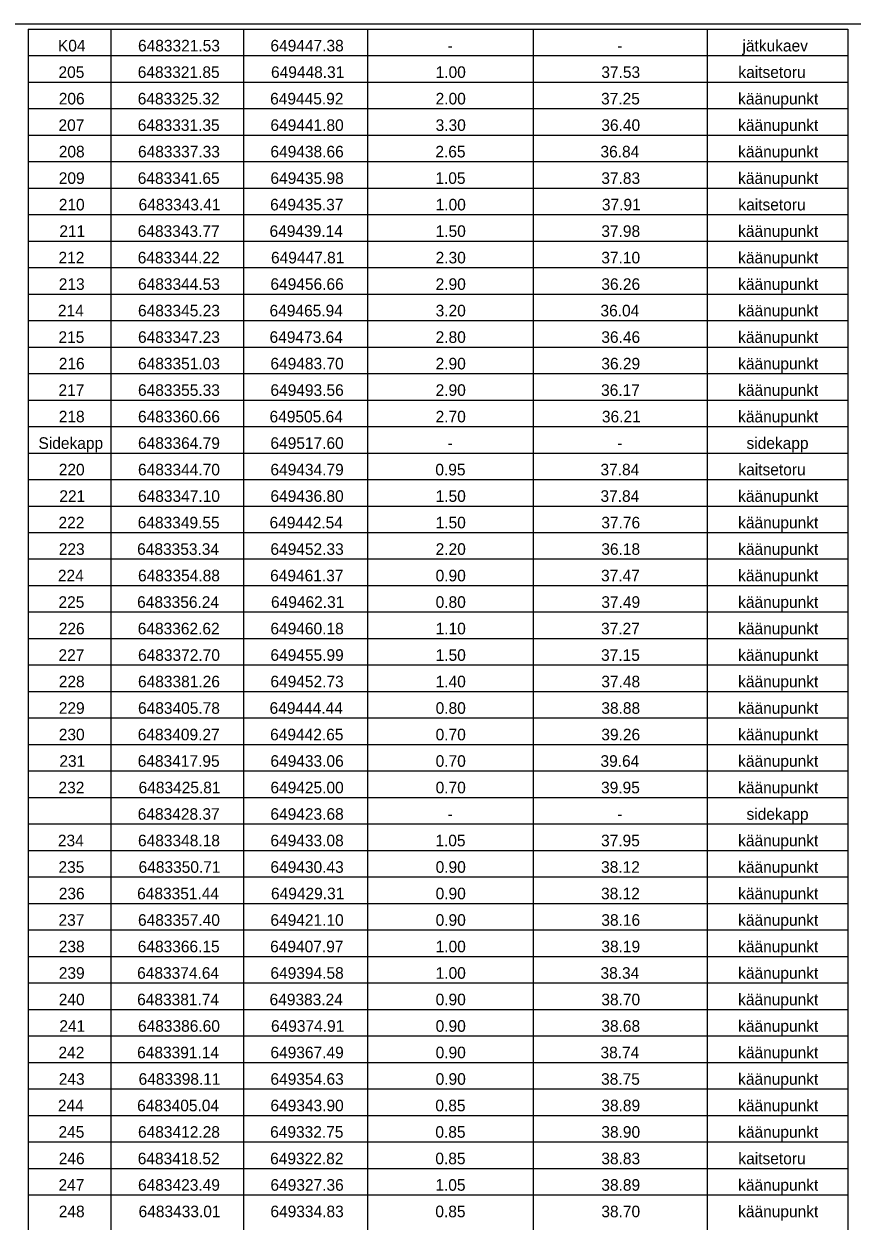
# Model space of a CAD drawing. Extents: x 647603 to 650850, y 6482647 to 6486043.
# Drawn here: x 648464.3 to 648514.3, y 6483382.6 to 6483454.9 of the extents above; entities that cross this region are included whole.
import ezdxf

# ---------------------------------------------------------------- set-up
doc = ezdxf.new("R2010")
doc.units = 0
doc.layers.add('KOORDPUNKT', color=7, linetype='Continuous')
doc.layers.add('VORMISTUS', color=7, linetype='Continuous')

msp = doc.modelspace()

# ---------------------------------------------------------------- linework, layer by layer
at = {"layer": 'KOORDPUNKT'}
for p, q in [((648464.549, 6483454.618), (648514.049, 6483454.618)), ((648464.549, 6483454.618), (648464.549, 6483312.218)), ((648469.549, 6483454.618), (648469.549, 6483312.218)), ((648477.549, 6483454.618), (648477.549, 6483312.218)), ((648485.049, 6483454.618), (648485.049, 6483312.218)), ((648495.049, 6483454.618), (648495.049, 6483312.218)), ((648505.549, 6483454.618), (648505.549, 6483312.218)), ((648514.049, 6483454.618), (648514.049, 6483312.218)), ((648464.549, 6483453.018), (648514.049, 6483453.018)), ((648464.549, 6483451.418), (648514.049, 6483451.418)), ((648464.549, 6483449.818), (648514.049, 6483449.818)), ((648464.549, 6483448.218), (648514.049, 6483448.218)), ((648464.549, 6483446.618), (648514.049, 6483446.618)), ((648464.549, 6483445.018), (648514.049, 6483445.018)), ((648464.549, 6483443.418), (648514.049, 6483443.418)), ((648464.549, 6483441.818), (648514.049, 6483441.818)), ((648464.549, 6483440.218), (648514.049, 6483440.218)), ((648464.549, 6483438.618), (648514.049, 6483438.618)), ((648464.549, 6483437.018), (648514.049, 6483437.018)), ((648464.549, 6483435.418), (648514.049, 6483435.418)), ((648464.549, 6483433.818), (648514.049, 6483433.818)), ((648464.549, 6483432.218), (648514.049, 6483432.218)), ((648464.549, 6483430.618), (648514.049, 6483430.618)), ((648464.549, 6483429.018), (648514.049, 6483429.018)), ((648464.549, 6483427.418), (648514.049, 6483427.418)), ((648464.549, 6483425.818), (648514.049, 6483425.818)), ((648464.549, 6483424.218), (648514.049, 6483424.218)), ((648464.549, 6483422.618), (648514.049, 6483422.618)), ((648464.549, 6483421.018), (648514.049, 6483421.018)), ((648464.549, 6483419.418), (648514.049, 6483419.418)), ((648464.549, 6483417.818), (648514.049, 6483417.818)), ((648464.549, 6483416.218), (648514.049, 6483416.218)), ((648464.549, 6483414.618), (648514.049, 6483414.618)), ((648464.549, 6483413.018), (648514.049, 6483413.018)), ((648464.549, 6483411.418), (648514.049, 6483411.418)), ((648464.549, 6483409.818), (648514.049, 6483409.818)), ((648464.549, 6483408.218), (648514.049, 6483408.218)), ((648464.549, 6483406.618), (648514.049, 6483406.618)), ((648464.549, 6483405.018), (648514.049, 6483405.018)), ((648464.549, 6483403.418), (648514.049, 6483403.418)), ((648464.549, 6483401.818), (648514.049, 6483401.818)), ((648464.549, 6483400.218), (648514.049, 6483400.218)), ((648464.549, 6483398.618), (648514.049, 6483398.618)), ((648464.549, 6483397.018), (648514.049, 6483397.018)), ((648464.549, 6483395.418), (648514.049, 6483395.418)), ((648464.549, 6483393.818), (648514.049, 6483393.818)), ((648464.549, 6483392.218), (648514.049, 6483392.218)), ((648464.549, 6483390.618), (648514.049, 6483390.618)), ((648464.549, 6483389.018), (648514.049, 6483389.018)), ((648464.549, 6483387.418), (648514.049, 6483387.418)), ((648464.549, 6483385.818), (648514.049, 6483385.818)), ((648464.549, 6483384.218), (648514.049, 6483384.218))]:
    msp.add_line(p, q, dxfattribs=at)
at = {"layer": 'VORMISTUS'}
msp.add_lwpolyline([(648362.997, 6483311.428), (648362.997, 6483454.928), (648647.497, 6483454.928), (648647.497, 6483311.428)], close=True, dxfattribs=at)

# ---------------------------------------------------------------- texts
at = {"layer": 'KOORDPUNKT'}
for s, p in [('K04', (648466.349, 6483453.268)), ('6483321.53', (648471.186, 6483453.268)), ('649447.38', (648479.181, 6483453.268)), ('-', (648489.874, 6483453.268)), ('-', (648500.124, 6483453.268)), ('jätkukaev', (648507.681, 6483453.268)), ('205', (648466.384, 6483451.668)), ('6483321.85', (648471.169, 6483451.668)), ('649448.31', (648479.216, 6483451.668)), ('1.00', (648489.156, 6483451.668)), ('37.53', (648499.161, 6483451.668)), ('kaitsetoru', (648507.436, 6483451.668)), ('206', (648466.401, 6483450.068)), ('6483325.32', (648471.169, 6483450.068)), ('649445.92', (648479.164, 6483450.068)), ('2.00', (648489.156, 6483450.068)), ('37.25', (648499.144, 6483450.068)), ('käänupunkt', (648507.419, 6483450.068)), ('207', (648466.384, 6483448.468)), ('6483331.35', (648471.169, 6483448.468)), ('649441.80', (648479.181, 6483448.468)), ('3.30', (648489.156, 6483448.468)), ('36.40', (648499.161, 6483448.468)), ('käänupunkt', (648507.419, 6483448.468)), ('208', (648466.401, 6483446.868)), ('6483337.33', (648471.186, 6483446.868)), ('649438.66', (648479.181, 6483446.868)), ('2.65', (648489.139, 6483446.868)), ('36.84', (648499.109, 6483446.868)), ('käänupunkt', (648507.419, 6483446.868)), ('209', (648466.401, 6483445.268)), ('6483341.65', (648471.169, 6483445.268)), ('649435.98', (648479.181, 6483445.268)), ('1.05', (648489.139, 6483445.268)), ('37.83', (648499.161, 6483445.268)), ('käänupunkt', (648507.419, 6483445.268)), ('210', (648466.401, 6483443.668)), ('6483343.41', (648471.221, 6483443.668)), ('649435.37', (648479.164, 6483443.668)), ('1.00', (648489.156, 6483443.668)), ('37.91', (648499.196, 6483443.668)), ('kaitsetoru', (648507.436, 6483443.668)), ('211', (648466.436, 6483442.068)), ('6483343.77', (648471.169, 6483442.068)), ('649439.14', (648479.129, 6483442.068)), ('1.50', (648489.156, 6483442.068)), ('37.98', (648499.161, 6483442.068)), ('käänupunkt', (648507.419, 6483442.068)), ('212', (648466.384, 6483440.468)), ('6483344.22', (648471.169, 6483440.468)), ('649447.81', (648479.216, 6483440.468)), ('2.30', (648489.156, 6483440.468)), ('37.10', (648499.161, 6483440.468)), ('käänupunkt', (648507.419, 6483440.468)), ('213', (648466.401, 6483438.868)), ('6483344.53', (648471.186, 6483438.868)), ('649456.66', (648479.181, 6483438.868)), ('2.90', (648489.156, 6483438.868)), ('36.26', (648499.161, 6483438.868)), ('käänupunkt', (648507.419, 6483438.868)), ('214', (648466.349, 6483437.268)), ('6483345.23', (648471.186, 6483437.268)), ('649465.94', (648479.129, 6483437.268)), ('3.20', (648489.156, 6483437.268)), ('36.04', (648499.109, 6483437.268)), ('käänupunkt', (648507.419, 6483437.268)), ('215', (648466.384, 6483435.668)), ('6483347.23', (648471.186, 6483435.668)), ('649473.64', (648479.129, 6483435.668)), ('2.80', (648489.156, 6483435.668)), ('36.46', (648499.161, 6483435.668)), ('käänupunkt', (648507.419, 6483435.668)), ('216', (648466.401, 6483434.068)), ('6483351.03', (648471.186, 6483434.068)), ('649483.70', (648479.181, 6483434.068)), ('2.90', (648489.156, 6483434.068)), ('36.29', (648499.161, 6483434.068)), ('käänupunkt', (648507.419, 6483434.068)), ('217', (648466.384, 6483432.468)), ('6483355.33', (648471.186, 6483432.468)), ('649493.56', (648479.181, 6483432.468)), ('2.90', (648489.156, 6483432.468)), ('36.17', (648499.144, 6483432.468)), ('käänupunkt', (648507.419, 6483432.468)), ('218', (648466.401, 6483430.868)), ('6483360.66', (648471.186, 6483430.868)), ('649505.64', (648479.129, 6483430.868)), ('2.70', (648489.156, 6483430.868)), ('36.21', (648499.196, 6483430.868)), ('käänupunkt', (648507.419, 6483430.868)), ('Sidekapp', (648465.176, 6483429.268)), ('6483364.79', (648471.186, 6483429.268)), ('649517.60', (648479.181, 6483429.268)), ('sidekapp', (648507.926, 6483429.268)), ('-', (648489.874, 6483429.268)), ('-', (648500.124, 6483429.268)), ('220', (648466.401, 6483427.668)), ('6483344.70', (648471.186, 6483427.668)), ('649434.79', (648479.181, 6483427.668)), ('0.95', (648489.139, 6483427.668)), ('37.84', (648499.109, 6483427.668)), ('kaitsetoru', (648507.436, 6483427.668)), ('käänupunkt', (648507.419, 6483426.068)), ('221', (648466.436, 6483426.068)), ('6483347.10', (648471.186, 6483426.068)), ('649436.80', (648479.181, 6483426.068)), ('1.50', (648489.156, 6483426.068)), ('37.84', (648499.109, 6483426.068)), ('222', (648466.384, 6483424.468)), ('6483349.55', (648471.169, 6483424.468)), ('649442.54', (648479.129, 6483424.468)), ('1.50', (648489.156, 6483424.468)), ('37.76', (648499.161, 6483424.468)), ('käänupunkt', (648507.419, 6483424.468)), ('223', (648466.401, 6483422.868)), ('6483353.34', (648471.134, 6483422.868)), ('649452.33', (648479.181, 6483422.868)), ('2.20', (648489.156, 6483422.868)), ('36.18', (648499.161, 6483422.868)), ('käänupunkt', (648507.419, 6483422.868)), ('224', (648466.349, 6483421.268)), ('6483354.88', (648471.186, 6483421.268)), ('649461.37', (648479.164, 6483421.268)), ('0.90', (648489.156, 6483421.268)), ('37.47', (648499.144, 6483421.268)), ('käänupunkt', (648507.419, 6483421.268)), ('225', (648466.384, 6483419.668)), ('6483356.24', (648471.134, 6483419.668)), ('649462.31', (648479.216, 6483419.668)), ('0.80', (648489.156, 6483419.668)), ('37.49', (648499.161, 6483419.668)), ('käänupunkt', (648507.419, 6483419.668)), ('226', (648466.401, 6483418.068)), ('6483362.62', (648471.169, 6483418.068)), ('649460.18', (648479.181, 6483418.068)), ('1.10', (648489.156, 6483418.068)), ('37.27', (648499.144, 6483418.068)), ('käänupunkt', (648507.419, 6483418.068)), ('227', (648466.384, 6483416.468)), ('6483372.70', (648471.186, 6483416.468)), ('649455.99', (648479.181, 6483416.468)), ('1.50', (648489.156, 6483416.468)), ('37.15', (648499.144, 6483416.468)), ('käänupunkt', (648507.419, 6483416.468)), ('228', (648466.401, 6483414.868)), ('6483381.26', (648471.186, 6483414.868)), ('649452.73', (648479.181, 6483414.868)), ('1.40', (648489.156, 6483414.868)), ('37.48', (648499.161, 6483414.868)), ('käänupunkt', (648507.419, 6483414.868)), ('229', (648466.401, 6483413.268)), ('6483405.78', (648471.186, 6483413.268)), ('649444.44', (648479.129, 6483413.268)), ('0.80', (648489.156, 6483413.268)), ('38.88', (648499.161, 6483413.268)), ('käänupunkt', (648507.419, 6483413.268)), ('230', (648466.401, 6483411.668)), ('6483409.27', (648471.169, 6483411.668)), ('649442.65', (648479.164, 6483411.668)), ('0.70', (648489.156, 6483411.668)), ('39.26', (648499.161, 6483411.668)), ('käänupunkt', (648507.419, 6483411.668)), ('231', (648466.436, 6483410.068)), ('6483417.95', (648471.169, 6483410.068)), ('649433.06', (648479.181, 6483410.068)), ('0.70', (648489.156, 6483410.068)), ('39.64', (648499.109, 6483410.068)), ('käänupunkt', (648507.419, 6483410.068)), ('232', (648466.384, 6483408.468)), ('6483425.81', (648471.221, 6483408.468)), ('649425.00', (648479.181, 6483408.468)), ('0.70', (648489.156, 6483408.468)), ('39.95', (648499.144, 6483408.468)), ('käänupunkt', (648507.419, 6483408.468)), ('6483428.37', (648471.169, 6483406.868)), ('649423.68', (648479.181, 6483406.868)), ('sidekapp', (648507.926, 6483406.868)), ('-', (648489.874, 6483406.868)), ('-', (648500.124, 6483406.868)), ('234', (648466.349, 6483405.268)), ('6483348.18', (648471.186, 6483405.268)), ('649433.08', (648479.181, 6483405.268)), ('1.05', (648489.139, 6483405.268)), ('37.95', (648499.144, 6483405.268)), ('käänupunkt', (648507.419, 6483405.268)), ('käänupunkt', (648507.419, 6483403.668)), ('235', (648466.384, 6483403.668)), ('6483350.71', (648471.221, 6483403.668)), ('649430.43', (648479.181, 6483403.668)), ('0.90', (648489.156, 6483403.668)), ('38.12', (648499.144, 6483403.668)), ('236', (648466.401, 6483402.068)), ('6483351.44', (648471.134, 6483402.068)), ('649429.31', (648479.216, 6483402.068)), ('0.90', (648489.156, 6483402.068)), ('38.12', (648499.144, 6483402.068)), ('käänupunkt', (648507.419, 6483402.068)), ('237', (648466.384, 6483400.468)), ('6483357.40', (648471.186, 6483400.468)), ('649421.10', (648479.181, 6483400.468)), ('0.90', (648489.156, 6483400.468)), ('38.16', (648499.161, 6483400.468)), ('käänupunkt', (648507.419, 6483400.468)), ('238', (648466.401, 6483398.868)), ('6483366.15', (648471.169, 6483398.868)), ('649407.97', (648479.164, 6483398.868)), ('1.00', (648489.156, 6483398.868)), ('38.19', (648499.161, 6483398.868)), ('käänupunkt', (648507.419, 6483398.868)), ('239', (648466.401, 6483397.268)), ('6483374.64', (648471.134, 6483397.268)), ('649394.58', (648479.181, 6483397.268)), ('1.00', (648489.156, 6483397.268)), ('38.34', (648499.109, 6483397.268)), ('käänupunkt', (648507.419, 6483397.268)), ('240', (648466.401, 6483395.668)), ('6483381.74', (648471.134, 6483395.668)), ('649383.24', (648479.129, 6483395.668)), ('0.90', (648489.156, 6483395.668)), ('38.70', (648499.161, 6483395.668)), ('käänupunkt', (648507.419, 6483395.668)), ('241', (648466.436, 6483394.068)), ('6483386.60', (648471.186, 6483394.068)), ('649374.91', (648479.216, 6483394.068)), ('0.90', (648489.156, 6483394.068)), ('38.68', (648499.161, 6483394.068)), ('käänupunkt', (648507.419, 6483394.068)), ('242', (648466.384, 6483392.468)), ('6483391.14', (648471.134, 6483392.468)), ('649367.49', (648479.181, 6483392.468)), ('0.90', (648489.156, 6483392.468)), ('38.74', (648499.109, 6483392.468)), ('käänupunkt', (648507.419, 6483392.468)), ('243', (648466.401, 6483390.868)), ('6483398.11', (648471.221, 6483390.868)), ('649354.63', (648479.181, 6483390.868)), ('0.90', (648489.156, 6483390.868)), ('38.75', (648499.144, 6483390.868)), ('käänupunkt', (648507.419, 6483390.868)), ('244', (648466.349, 6483389.268)), ('6483405.04', (648471.134, 6483389.268)), ('649343.90', (648479.181, 6483389.268)), ('0.85', (648489.139, 6483389.268)), ('38.89', (648499.161, 6483389.268)), ('käänupunkt', (648507.419, 6483389.268)), ('245', (648466.384, 6483387.668)), ('6483412.28', (648471.186, 6483387.668)), ('649332.75', (648479.164, 6483387.668)), ('0.85', (648489.139, 6483387.668)), ('38.90', (648499.161, 6483387.668)), ('käänupunkt', (648507.419, 6483387.668)), ('246', (648466.401, 6483386.068)), ('6483418.52', (648471.169, 6483386.068)), ('649322.82', (648479.164, 6483386.068)), ('0.85', (648489.139, 6483386.068)), ('38.83', (648499.161, 6483386.068)), ('kaitsetoru', (648507.436, 6483386.068)), ('247', (648466.384, 6483384.468)), ('6483423.49', (648471.186, 6483384.468)), ('649327.36', (648479.181, 6483384.468)), ('1.05', (648489.139, 6483384.468)), ('38.89', (648499.161, 6483384.468)), ('käänupunkt', (648507.419, 6483384.468)), ('248', (648466.401, 6483382.868)), ('6483433.01', (648471.221, 6483382.868)), ('649334.83', (648479.181, 6483382.868)), ('0.85', (648489.139, 6483382.868)), ('38.70', (648499.161, 6483382.868)), ('käänupunkt', (648507.419, 6483382.868))]:
    msp.add_text(s, height=0.7, dxfattribs=at).set_placement(p)

doc.saveas('drawing.dxf')
